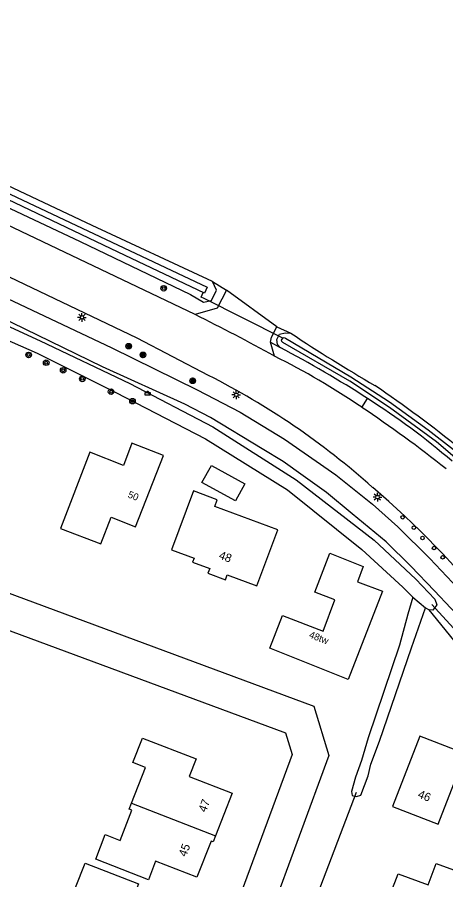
# Model space of a CAD drawing. Extents: x 136000 to 141014, y 402000 to 403500.
# Drawn here: x 139106.7 to 139168, y 402863.9 to 402987.2 of the extents above; entities that cross this region are included whole.
import ezdxf

# ---------------------------------------------------------------- set-up
doc = ezdxf.new("R2010")
doc.units = 0
for name, color, linetype in [('gg-anno-huisnummerreeks BGT', 7, 'Continuous'), ('gg-bbg-hoofdgebouw', 7, 'Continuous'), ('gg-knt-onverhard', 7, 'Continuous'), ('gg-knt-plantopografie kant verharding', 7, 'Continuous'), ('gg-knt-verharding', 7, 'Continuous'), ('gg-kntw-bovenkant insteek waterloop', 7, 'Continuous'), ('gg-kntw-waterlijn', 7, 'Continuous'), ('gg-kwrk-duiker nz buis', 7, 'Continuous'), ('gt-anno-plantopografie huisnummer', 7, 'Continuous'), ('gt-bbg-plantopografie pand', 7, 'Continuous'), ('gt-bbg-plantopografie tussenscheiding', 7, 'Continuous'), ('gt-grn-groengrens', 7, 'Continuous'), ('gt-grn-vlakafsluiter', 7, 'Continuous'), ('gt-symb-afvalbak', 7, 'Continuous'), ('gt-symb-boom', 7, 'Continuous'), ('gt-symb-lichtmast', 7, 'Continuous'), ('gt-symb-paal', 7, 'Continuous'), ('gt-symb-solitaire heester', 7, 'Continuous'), ('gx-grn-maaiveld', 7, 'Continuous')]:
    doc.layers.add(name, color=color, linetype=linetype)

# ---------------------------------------------------------------- blocks, each defined once
blk = doc.blocks.new('gt0-PAAL')
at = {"layer": 'gt-symb-paal'}
blk.add_circle((0, 0), 0.25, dxfattribs=at)
blk = doc.blocks.new('gt0-LMAST')
at = {"layer": 'gt-symb-lichtmast'}
for p, q in [((-0.18, 0.17), (-0.45, 0.44)), ((0, 0.25), (0, 0.62)), ((0.17, 0.17), (0.44, 0.44)), ((-0.25, 0), (-0.63, 0)), ((-0.18, -0.18), (-0.45, -0.45)), ((0, -0.25), (0, -0.63)), ((0.44, -0.45), (0.17, -0.18)), ((0.25, 0), (0.62, 0))]:
    blk.add_line(p, q, dxfattribs=at)
blk.add_circle((0, 0), 0.25, dxfattribs=at)
blk = doc.blocks.new('gt0-BOOM')
at = {"layer": 'gt-symb-boom'}
for radius in [0.4, 0.2]:
    blk.add_circle((0, 0), radius, dxfattribs=at)
blk = doc.blocks.new('gt0-SH')
at = {"layer": 'gt-symb-solitaire heester'}
blk.add_circle((0, 0), 0.4, dxfattribs=at)
for centre, start, end in [((-0.35, 0.2), 270, 30), ((-0.35, -0.2), 330, 90), ((0, 0.4), 210, 330), ((0.35, 0.2), 150, 270), ((0.35, -0.2), 90, 210), ((0, -0.4), 30, 150)]:
    blk.add_arc(centre, 0.4, start, end, dxfattribs=at)
blk = doc.blocks.new('gt0-ABAK')
at = {"layer": 'gt-symb-afvalbak'}
blk.add_lwpolyline([(0.38, -0.5), (-0.38, -0.5), (-0.38, -0.1), (0.38, -0.1)], close=True, dxfattribs=at)
blk.add_circle((0, 0), 0.1, dxfattribs=at)

msp = doc.modelspace()

# ---------------------------------------------------------------- linework, layer by layer
at = {"layer": 'gg-bbg-hoofdgebouw'}
for points in [[(139112.88, 402914.13), (139118.67, 402911.91), (139120.14, 402915.73), (139123.64, 402914.36), (139127.62, 402924.55), (139123.12, 402926.31), (139121.89, 402923.14), (139117.1, 402925.01), (139112.88, 402914.13)], [(139155.35, 402906.5), (139158.91, 402905.16), (139154.03, 402892.54), (139142.81, 402896.98), (139144.65, 402901.68), (139150.46, 402899.43), (139152.12, 402903.91), (139149.26, 402904.99), (139151.38, 402910.57), (139156.17, 402908.69), (139155.35, 402906.5)]]:
    msp.add_lwpolyline(points, dxfattribs=at)
at = {"layer": 'gg-knt-onverhard'}
for points in [[(139067.7, 402964.96), (139068.75, 402964.37), (139070.98, 402963.29), (139082.43, 402957.56), (139101.76, 402948.65), (139120.25, 402939.96)], [(139118.91, 402937.22), (139100.37, 402946.24), (139068.35, 402962.17), (139066.47, 402962.45)], [(139120.25, 402939.96), (139132.44, 402933.96), (139138.58, 402930.75), (139144.93, 402926.89), (139152.27, 402921.79), (139157.48, 402917.61), (139161.09, 402914.33), (139165.7, 402909.8), (139172.16, 402902.94)], [(139198.5, 402842.97), (139196.89, 402849.63), (139194.47, 402858.4), (139191.93, 402865.19), (139189.61, 402870.59), (139186.84, 402877.04), (139181.07, 402886.54), (139177.94, 402891.04), (139175.59, 402894.22), (139171.92, 402899.18), (139170.87, 402900.26), (139170.31, 402901.07), (139168.71, 402902.74), (139166.37, 402905.2), (139162.98, 402908.75), (139159.45, 402912.23), (139154.61, 402916.22), (139150.91, 402919.27), (139147.6, 402921.65), (139144.74, 402923.71), (139141.72, 402925.53), (139134.34, 402929.99), (139130.65, 402931.91), (139118.91, 402937.22)]]:
    msp.add_lwpolyline(points, dxfattribs=at)
at = {"layer": 'gg-knt-plantopografie kant verharding'}
for points in [[(139074.94, 402916.2), (139149.1, 402888.72), (139151.27, 402881.67), (139142.79, 402858.59)], [(139075.69, 402910.59), (139145.05, 402884.89), (139145.99, 402881.81), (139138.4, 402861.15)]]:
    msp.add_lwpolyline(points, dxfattribs=at)
at = {"layer": 'gg-knt-verharding'}
for p, q in [((139143.83, 402942.93), (139136.64, 402948.2)), ((139143.5, 402938.75), (139142.93, 402940.78))]:
    msp.add_line(p, q, dxfattribs=at)
for points in [[(139132.14, 402944.7), (139037.82, 402989.76), (139037.74, 402989.68), (139037.62, 402989.72)], [(139134.07, 402936.01), (139123.86, 402941.33), (139072.34, 402965.91), (139072.09, 402966.22)], [(139136.64, 402948.2), (139135.29, 402945.62), (139132.14, 402944.7)], [(139142.93, 402940.78), (139143.04, 402941.46), (139143.83, 402942.93)]]:
    msp.add_lwpolyline(points, dxfattribs=at)
for centre, radius, start, end in [((139000.1, 402678.5), 297.15, 61.1456, 63.6168), ((139096.14, 402843.88), 106.04, 55.6683, 63.4755), ((139084.54, 402838.37), 109.48, 48.1986, 63.1018), ((139067.36, 402797.71), 160.41, 51.1427, 56.4775), ((139070.86, 402818.64), 133.34, 28.3901, 49.466)]:
    msp.add_arc(centre, radius, start, end, dxfattribs=at)
at = {"layer": 'gg-kntw-bovenkant insteek waterloop'}
msp.add_line((139165.05, 402902.79), (139165.57, 402902.49), dxfattribs=at)
for points in [[(139038.64, 402994.74), (139037.97, 402994.48), (139037.33, 402993.15), (139037.71, 402991.98), (139115.71, 402955.15), (139131.46, 402947.56), (139133.35, 402946.5), (139134.48, 402946.72), (139135.19, 402948.18), (139134.64, 402949.42)], [(139134.64, 402949.42), (139117.44, 402957.45), (139038.64, 402994.74)], [(139084.39, 402950.81), (139084.19, 402951.41), (139084.9, 402952.54), (139085.83, 402952.35), (139088.39, 402950.95), (139100.23, 402945.45), (139110, 402940.95), (139122.83, 402934.84), (139134.65, 402928.66), (139146.56, 402921.07), (139157.71, 402912.45), (139163.69, 402906.88), (139166.4, 402904), (139166.7, 402903.21), (139166.13, 402902.45), (139165.57, 402902.49)], [(139084.39, 402950.81), (139087.52, 402949.43), (139099.54, 402943.56), (139109.57, 402939.2), (139120.83, 402933.58), (139133.62, 402926.95), (139145.36, 402919.63), (139155.98, 402911.13), (139161.84, 402905.73), (139163.25, 402904.31)], [(139163.25, 402904.31), (139162.53, 402901.87), (139161.37, 402897.44), (139156.88, 402884.19), (139155.92, 402880.95), (139155.07, 402878.56), (139154.49, 402876.48), (139154.57, 402875.95), (139155.2, 402875.8), (139155.81, 402875.99), (139156.85, 402878.72), (139157.25, 402880.4), (139158.51, 402883.7), (139163.06, 402897.04), (139165.05, 402902.79)]]:
    msp.add_lwpolyline(points, dxfattribs=at)
for centre, radius, start, end in [((139282.25, 403147.83), 246.9, 236.4595, 239.7435), ((139065.76, 402791.03), 168.4, 57.2847, 62.2013), ((139050.94, 402778.02), 189.56, 51.0847, 55.6724), ((139099.36, 402842.59), 106.85, 49.4229, 57.4983)]:
    msp.add_arc(centre, radius, start, end, dxfattribs=at)
at = {"layer": 'gg-kntw-waterlijn'}
for points in [[(139038.74, 402993.67), (139058.6, 402984.37), (139085.27, 402971.55), (139133.86, 402948.63), (139133.47, 402947.79), (139121.14, 402953.61), (139065.33, 402980.3), (139038.36, 402992.83), (139038.74, 402993.67)], [(139173.82, 402920.37), (139166.66, 402926.5), (139159.93, 402931.42), (139154.24, 402935.18), (139144.68, 402940.69), (139144.53, 402940.84), (139144.51, 402941.07), (139144.66, 402941.35), (139144.88, 402941.44), (139145.06, 402941.35), (139154.41, 402935.78), (139159.93, 402932.22), (139165.46, 402928.2), (139169.08, 402925.39)]]:
    msp.add_lwpolyline(points, dxfattribs=at)
at = {"layer": 'gg-kwrk-duiker nz buis'}
for p, q in [((139165.96, 402903.25), (139169.58, 402899.28)), ((139143.31, 402845.11), (139155.2, 402876.41))]:
    msp.add_line(p, q, dxfattribs=at)
msp.add_lwpolyline([(139144.66, 402941.35), (139133.44, 402947.02), (139133, 402947.21), (139133.28, 402947.88)], dxfattribs=at)
at = {"layer": 'gt-bbg-plantopografie pand'}
for points in [[(139133.11, 402920.68), (139134.46, 402923.14), (139139.27, 402920.51), (139137.92, 402918.05), (139133.11, 402920.68)], [(139131.91, 402919.48), (139128.78, 402911.05), (139131.99, 402909.86), (139131.79, 402909.32), (139134.23, 402908.41), (139133.97, 402907.71), (139136.46, 402906.78), (139136.73, 402907.48), (139140.96, 402905.91), (139143.94, 402913.91), (139134.94, 402917.26), (139135.3, 402918.22), (139131.91, 402919.48)], [(139166.88, 402871.81), (139170.79, 402881.89), (139164.28, 402884.42), (139160.36, 402874.34), (139166.88, 402871.81)], [(139123.06, 402874.82), (139125.05, 402879.93), (139123.25, 402880.63), (139124.61, 402884.13), (139132.28, 402881.15), (139131.3, 402878.63), (139137.44, 402876.24), (139135.07, 402870.14)], [(139135.07, 402870.14), (139134.74, 402869.3), (139134.43, 402869.42), (139132.41, 402864.23), (139126.5, 402866.53), (139125.48, 402863.89), (139117.93, 402866.83), (139119.3, 402870.34), (139121.43, 402869.51), (139123.11, 402873.82), (139122.73, 402873.97), (139123.06, 402874.82)], [(139114.85, 402856.99), (139115.16, 402857.79), (139115.56, 402857.63), (139117.22, 402861.94), (139115.05, 402862.79), (139116.42, 402866.24), (139124.07, 402863.32), (139123.06, 402860.66), (139128.82, 402858.46), (139126.88, 402853.25), (139127.22, 402853.12), (139126.9, 402852.29)], [(139166.59, 402866.22), (139172.75, 402863.97), (139172.09, 402862.18), (139175.63, 402860.88), (139172.65, 402852.71), (139166.76, 402854.87), (139166.06, 402852.95), (139156.71, 402856.37), (139158.92, 402862.44), (139160.13, 402861.99), (139161.14, 402864.75), (139165.47, 402863.16), (139166.59, 402866.22)]]:
    msp.add_lwpolyline(points, dxfattribs=at)
at = {"layer": 'gt-bbg-plantopografie tussenscheiding'}
msp.add_line((139123.06, 402874.82), (139135.07, 402870.14), dxfattribs=at)
at = {"layer": 'gt-grn-groengrens'}
for p, q in [((139142.93, 402940.78), (139144.3, 402939.99)), ((139155.95, 402931.44), (139156.78, 402932.71))]:
    msp.add_line(p, q, dxfattribs=at)
at = {"layer": 'gt-grn-vlakafsluiter'}
for p, q in [((139134.64, 402949.42), (139136.64, 402948.2)), ((139143.83, 402942.93), (139145.83, 402942.04)), ((139163.25, 402904.31), (139165.05, 402902.79)), ((139169.1, 402898.14), (139165.57, 402902.49))]:
    msp.add_line(p, q, dxfattribs=at)
at = {"layer": 'gx-grn-maaiveld'}
msp.add_lwpolyline([(139144.3, 402939.99), (139143.9, 402940.45), (139143.83, 402941.13), (139144.21, 402941.92), (139144.99, 402942.11), (139145.83, 402942.04)], dxfattribs=at)

# ---------------------------------------------------------------- block references
at = {"layer": 'gt-symb-afvalbak'}
msp.add_blockref('gt0-ABAK', (139125.36, 402933.67), dxfattribs=at)
at = {"layer": 'gt-symb-boom'}
for p in [(139127.65, 402948.47), (139108.35, 402938.93), (139110.86, 402937.82), (139113.28, 402936.74), (139116.02, 402935.51), (139120.13, 402933.68), (139123.19, 402932.32)]:
    msp.add_blockref('gt0-BOOM', p, dxfattribs=at)
at = {"layer": 'gt-symb-lichtmast'}
for p in [(139115.97, 402944.31), (139138.02, 402933.23), (139158.2, 402918.6)]:
    msp.add_blockref('gt0-LMAST', p, dxfattribs=at)
at = {"layer": 'gt-symb-paal'}
for p in [(139161.81, 402915.72), (139163.39, 402914.23), (139164.64, 402912.75), (139166.27, 402911.32), (139167.51, 402909.98)]:
    msp.add_blockref('gt0-PAAL', p, dxfattribs=at)
at = {"layer": 'gt-symb-solitaire heester'}
for p in [(139122.65, 402940.19), (139124.68, 402938.94), (139131.8, 402935.24)]:
    msp.add_blockref('gt0-SH', p, dxfattribs=at)

# ---------------------------------------------------------------- texts
at = {"layer": 'gg-anno-huisnummerreeks BGT'}
for s, rotation, p in [('50', 338.7, (139122.44, 402918.59)), ('48tw', 338.4, (139148.34, 402898.55))]:
    msp.add_text(s, height=1, rotation=rotation, dxfattribs=at).set_placement(p)
at = {"layer": 'gt-anno-plantopografie huisnummer'}
for s, rotation, p in [('48', 339.5894, (139135.43, 402909.83)), ('46', 338.7875, (139163.87, 402875.66)), ('47', 68.8489, (139133.67, 402873.44)), ('45', 68.8489, (139130.84, 402867.08))]:
    msp.add_text(s, height=1.2, rotation=rotation, dxfattribs=at).set_placement(p)

doc.saveas('drawing.dxf')
